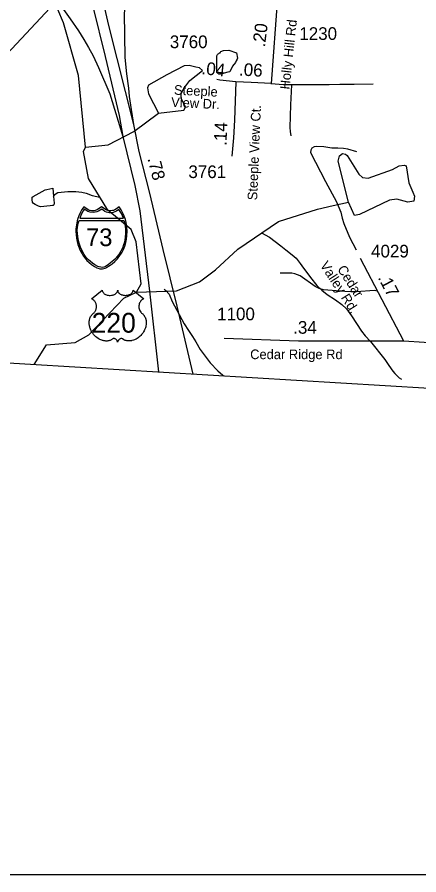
# Model space of a CAD drawing. Extents: x 1662474 to 1856135, y 779280 to 917889.
# Drawn here: x 1754870 to 1758828, y 782767 to 791226 of the extents above; entities that cross this region are included whole.
import ezdxf

# ---------------------------------------------------------------- set-up
doc = ezdxf.new("R2010")
doc.units = 0
for name, color, linetype in [('Exist Boundary Political CountyLine', 7, 'Continuous'), ('Exist Hydrographic Misc Water Feature', 7, 'Continuous'), ('Exist Hydrographic Pond Under 1500 Sq Ft', 7, 'Continuous'), ('Exist Road Non-System Type 51', 7, 'Continuous'), ('Exist Road Primary Interstate Divided Center Attributed', 7, 'Continuous'), ('Exist Road Primary Interstate Ramp 1 Lane Attributed', 7, 'Continuous'), ('Exist Road Primary Interstate Shield CELL', 7, 'Continuous'), ('Exist Road Primary Interstate Shield Number Label', 7, 'Continuous'), ('Exist Road Primary US Mileage Hundredths English Label', 7, 'Continuous'), ('Exist Road Primary US Shield CELL', 7, 'Continuous'), ('Exist Road Primary US Shield Number Label', 7, 'Continuous'), ('Exist Road Primary US Structure Standard Bridge Number Label', 7, 'Continuous'), ('Exist Road Secondary Mileage Hundredths English Label', 7, 'Continuous'), ('Exist Road Secondary Mileage Tenths English Label', 7, 'Continuous'), ('Exist Road Secondary Type 51 Attributed', 7, 'Continuous'), ('Exist Road Secondary Type 51 Label', 7, 'Continuous'), ('Exist Road Secondary Type 51 Number Label', 7, 'Continuous'), ('Map Preparation Inset Cut Line', 7, 'Continuous')]:
    doc.layers.add(name, color=color, linetype=linetype)

msp = doc.modelspace()

# ---------------------------------------------------------------- linework, layer by layer
at = {"layer": 'Exist Boundary Political CountyLine'}
msp.add_lwpolyline([(1690037.5, 791664.5), (1701364.2, 790957.5), (1714716, 790252.3), (1740499.2, 788706.5), (1750629.1, 788065.3), (1759370.2, 787540.1), (1762189.4, 787333), (1768414.3, 786933.6), (1776472.8, 786425.7), (1794607.1, 785397.2), (1814974.6, 784258.7), (1839558.3, 782880.6)], dxfattribs=at)
at = {"layer": 'Exist Hydrographic Misc Water Feature'}
for points in [[(1755541.9, 789944.1), (1755473, 790651.2), (1755327, 791169.4), (1755270, 791301.9)], [(1755541.9, 789944.1), (1755767.9, 789965.8), (1756018.9, 790098.4), (1756261.9, 790277.3)], [(1756047, 788512.6), (1756090, 788597), (1756042.9, 789011.6), (1755993.9, 789130.7), (1755761.9, 789322.5), (1755572.9, 789634.9), (1755524.9, 789901.7), (1755541.9, 789944.1)], [(1755228.2, 789455.9), (1755242.3, 789475.8), (1755252.4, 789487.7), (1755270.6, 789495.6), (1755368.7, 789506.8), (1755448.6, 789506.1), (1755508.5, 789499.6), (1755550.5, 789489.3), (1755609.4, 789468.5), (1755684.6, 789450.2)], [(1756047, 788512.6), (1756439, 788527.6), (1756665, 788614.8), (1756823.9, 788733.1), (1757042.9, 788938.7), (1757445, 789209.5), (1757828.1, 789333.3), (1757982.4, 789369.2), (1758133.1, 789401.5)], [(1757278.6, 789097.4), (1757355.4, 789054.4), (1757468.8, 788969.4), (1757518.4, 788931), (1757580.1, 788882.5), (1757619.9, 788848.2), (1757659.3, 788795.8), (1757692.9, 788749.6), (1757722.7, 788707.3), (1757760.2, 788659), (1757821.7, 788580.4), (1757873.2, 788534), (1757923, 788489.6), (1758006.4, 788436.9), (1758068.2, 788390.4), (1758115.9, 788348), (1758165.2, 788279.5), (1758264.2, 788128.7), (1758297.8, 788082.4), (1758351.1, 788026), (1758491.8, 787850.8), (1758533.4, 787790.4), (1758571, 787736.1), (1758590.6, 787709.9), (1758634.3, 787669.5), (1758656.3, 787655.4)], [(1755038.5, 787800.4), (1755159.9, 787995.7), (1755442.9, 788016.1), (1755577, 788092.2), (1755921.9, 788456), (1756047, 788512.6)], [(1756318.9, 788542.7), (1756334.9, 788528.6), (1756366.6, 788494.4), (1756398, 788420), (1756443.3, 788335.7), (1756516.1, 788201), (1756559.6, 788134.7), (1756597.1, 788076.4), (1756628.9, 788024.1), (1756672.2, 787947.7), (1756773.1, 787816.8), (1756846.7, 787738.2), (1756896.3, 787695.8), (1756905.9, 787688.2)]]:
    msp.add_lwpolyline(points, dxfattribs=at)
at = {"layer": 'Exist Hydrographic Pond Under 1500 Sq Ft'}
for points in [[(1756837.2, 790775), (1756835.8, 790819.1), (1756838.1, 790845.1), (1756842.2, 790857), (1756850.2, 790865), (1756858.2, 790868.9), (1756864.3, 790872.9), (1756870.3, 790874.8), (1756875.8, 790887.1), (1756904.5, 790896.7), (1756955.6, 790899.9), (1757032.3, 790874.3), (1757041.9, 790820), (1757038.7, 790810.5), (1757028, 790794.7), (1757021.4, 790779.5), (1756991.1, 790740.8), (1756981, 790720.8), (1756968.4, 790695.5), (1756964.8, 790688), (1756944.7, 790682.2), (1756908.6, 790674.5), (1756898.6, 790670.5), (1756888.5, 790666.6), (1756872.5, 790664.8), (1756856.5, 790664.9), (1756846.5, 790668.9), (1756842.6, 790675), (1756838.7, 790685), (1756836.8, 790701), (1756837.2, 790749.1), (1756837.2, 790775)], [(1756261.9, 790277.3), (1756512, 790308.3), (1756527.6, 790337.9), (1756486, 790427.3), (1756486, 790472), (1756521.2, 790535.9), (1756572.3, 790599.7), (1756696.9, 790698.7), (1756668.1, 790724.3), (1756629.8, 790733.8), (1756565.9, 790749.8), (1756514.8, 790746.6), (1756345.5, 790657.2), (1756163.9, 790555), (1756153.8, 790529.5), (1756163, 790469.7), (1756261.9, 790277.3)], [(1758133.1, 789401.5), (1758032.7, 789806.8), (1758047, 789857.1), (1758075.7, 789882.2), (1758104.4, 789875), (1758122.4, 789860.6), (1758237.2, 789677.7), (1758273.1, 789645.4), (1758327, 789638.2), (1758567.4, 789724.3), (1758635.6, 789760.2), (1758682.3, 789767.4), (1758703.8, 789760.2), (1758728.9, 789591.6), (1758768.4, 789498.3), (1758786.3, 789458.9), (1758779.2, 789412.2), (1758718.1, 789401.5), (1758610.5, 789430.2), (1758538.7, 789419.4), (1758244.4, 789279.5), (1758194.2, 789268.8), (1758133.1, 789401.5)], [(1755228.2, 789455.9), (1755233.7, 789389.9), (1755231.5, 789373.9), (1755225.3, 789369.9), (1755217.3, 789368), (1755195.4, 789364.1), (1755101.3, 789354.9), (1755079.3, 789361.1), (1755047.5, 789377.4), (1755029.5, 789389.5), (1755021.7, 789399.6), (1755016, 789425.7), (1755016, 789439.6), (1755018, 789449.6), (1755026.2, 789457.5), (1755144.7, 789522.6), (1755160.7, 789526.5), (1755220.8, 789538), (1755228.2, 789455.9)]]:
    msp.add_lwpolyline(points, dxfattribs=at)
at = {"layer": 'Exist Road Non-System Type 51'}
for points in [[(1757571.5, 790557.9), (1757493.1, 790559.9), (1757369.1, 790568)], [(1757571.5, 790557.9), (1757562.9, 790362), (1757557, 790136.9), (1757560, 790098.4), (1757567.1, 790055.8)], [(1758378.9, 790564.6), (1758191.9, 790561.7), (1758049.6, 790562.4), (1757945.4, 790559.9), (1757603.6, 790557), (1757571.5, 790557.9)], [(1758217, 789897.5), (1758126.6, 789923), (1758087, 789929.2), (1758030.4, 789933.2), (1757971.6, 789933.8), (1757891.5, 789947.7), (1757822.8, 789951.6), (1757795.6, 789946.1), (1757772.1, 789932.7), (1757762.1, 789914.9), (1757761.4, 789890.9), (1757907, 789605.2), (1758015.6, 789404.6), (1758057.9, 789303.6), (1758071.4, 789245), (1758088.6, 789190.2), (1758145.1, 789057.4), (1758211.1, 788932.1)], [(1758420.4, 788523.8), (1758388.1, 788530.1), (1758214.9, 788517.5), (1758158.1, 788516.4), (1758098.1, 788518.9), (1757889.1, 788535.1), (1757846.6, 788548.5), (1757806.1, 788568.9), (1757659.8, 788673.2), (1757633, 788686), (1757604.6, 788695.7), (1757575.5, 788701.5), (1757462.6, 788701.2)]]:
    msp.add_lwpolyline(points, dxfattribs=at)
at = {"layer": 'Exist Road Primary Interstate Divided Center Attributed'}
for points in [[(1755528.4, 791713.9), (1755615.9, 791332.2), (1755737.1, 790837.9), (1755875.5, 790254.9), (1755912, 790049)], [(1756019.5, 790165.6), (1755773.5, 791144.9), (1755644.1, 791703)], [(1756603.7, 787706.4), (1756447.7, 788374.5), (1756307.4, 788935.7), (1756176.2, 789489.6), (1756070.5, 789901.4), (1756019.5, 790165.6)], [(1755912, 790049), (1756030.4, 789564.3), (1756077.8, 789316.5), (1756174.4, 788523.9), (1756262.7, 787726.8)]]:
    msp.add_lwpolyline(points, dxfattribs=at)
at = {"layer": 'Exist Road Primary Interstate Ramp 1 Lane Attributed'}
for points in [[(1755146.7, 791762.2), (1755158.5, 791664.7), (1755199.5, 791541.7), (1755234.2, 791461.5), (1755292.5, 791348.1), (1755391.8, 791207.8), (1755474.7, 791089.8), (1755526.6, 791004.2), (1755572.2, 790926.7), (1755617.7, 790843.8), (1755670.5, 790730.4), (1755784.4, 790469.9), (1755912, 790049)], [(1756019.5, 790165.6), (1755975.7, 790442.5), (1755970.3, 790526.3), (1755950.2, 790666.6), (1755934, 790828.5), (1755928.8, 791264.2), (1755955.7, 791498.4)]]:
    msp.add_lwpolyline(points, dxfattribs=at)
at = {"layer": 'Exist Road Primary Interstate Shield CELL'}
for points in [[(1755701.2, 788743.5), (1755710.7, 788744.4), (1755723.4, 788746.9), (1755735.8, 788750.9), (1755749.9, 788757.2), (1755770.8, 788768.7), (1755787.5, 788778.5), (1755806.9, 788791.5), (1755833, 788815.2), (1755859, 788842.7), (1755882, 788873.7), (1755900.3, 788902.7), (1755916.3, 788935.9), (1755929.8, 788966.8), (1755940.4, 789002.1), (1755947.5, 789036.4), (1755951.1, 789072), (1755953.5, 789111.6), (1755950.8, 789156.2), (1755943, 789201.7), (1755935.8, 789230.1), (1755924.7, 789264), (1755915.7, 789285.7), (1755894.9, 789324.1), (1755876.1, 789353.7), (1755848.9, 789334.6), (1755831.1, 789325.1), (1755820.3, 789320.2), (1755809.2, 789318.1), (1755788.7, 789315.6), (1755775.8, 789316.2), (1755763.8, 789318.9), (1755753.7, 789321.1), (1755745.5, 789325.1), (1755701.2, 789353.7), (1755656.9, 789325.1), (1755647.7, 789320.9), (1755638.2, 789318.9), (1755629, 789316.3), (1755613.9, 789315.6), (1755602.3, 789315.9), (1755590.4, 789318.1), (1755581.1, 789320), (1755570.5, 789325.1), (1755525.4, 789353.7), (1755507.7, 789328), (1755493.2, 789302.6), (1755477.9, 789266.7), (1755468.3, 789238.8), (1755461.5, 789216), (1755453.2, 789174), (1755448.9, 789137.5), (1755448.1, 789111.6), (1755452.8, 789047.1), (1755459.9, 789012.7), (1755467.1, 788985), (1755491, 788924.9), (1755508.9, 788891.3), (1755524.3, 788867.1), (1755545.9, 788840), (1755557.6, 788827), (1755602.4, 788787.8), (1755632.3, 788767.4), (1755656.2, 788754.5), (1755667.5, 788750.2), (1755685.1, 788745.3)], [(1755530.8, 789333), (1755519.8, 789316.1), (1755507.1, 789293.2), (1755497, 789269.5), (1755486.6, 789243.4), (1755918.2, 789243.2), (1755908.1, 789265.7), (1755897.4, 789288.2), (1755886.1, 789308.7), (1755872.4, 789328.6), (1755848.2, 789313.4), (1755830.6, 789305.1), (1755816.4, 789300.2), (1755804.4, 789297.5), (1755785.8, 789296), (1755777.5, 789296.5), (1755751.6, 789302.4), (1755734, 789309.5), (1755717.3, 789320.7), (1755703.8, 789333.4), (1755669.6, 789312.7), (1755654.5, 789306.1), (1755637, 789301.6), (1755617.9, 789299.2), (1755588.5, 789302.4), (1755565.4, 789310.3), (1755545.5, 789320.7)], [(1755920.7, 789221.9), (1755925.4, 789209.8), (1755931.7, 789182.7), (1755935.1, 789161.9), (1755938.5, 789137.9), (1755937.3, 789096.7), (1755935.3, 789054.2), (1755931.4, 789028.9), (1755926.2, 789006), (1755919, 788980.5), (1755907.5, 788946.7), (1755891.6, 788918.1), (1755871.7, 788886.2), (1755850.2, 788858.4), (1755840.9, 788846.8), (1755823.2, 788828.1), (1755790.9, 788802.3), (1755767.4, 788784.7), (1755739.3, 788768.1), (1755724.9, 788761.7), (1755708.3, 788758.2), (1755694.6, 788759.2), (1755677.9, 788763.6), (1755664.5, 788767.3), (1755635.1, 788783.2), (1755611.2, 788799.1), (1755571.4, 788831.7), (1755550, 788856.8), (1755529.9, 788886.2), (1755512.1, 788916.3), (1755493, 788956), (1755479.5, 788995.9), (1755469.7, 789039), (1755463.1, 789091.6), (1755462.4, 789123.7), (1755464.4, 789154.5), (1755467.3, 789170.7), (1755471.2, 789190.8), (1755479.1, 789221.7)]]:
    msp.add_lwpolyline(points, close=True, dxfattribs=at)
at = {"layer": 'Exist Road Primary US Shield CELL'}
msp.add_lwpolyline([(1755708, 788532.8), (1755708.3, 788528.4), (1755709.4, 788523.2), (1755710.2, 788520.5), (1755712.6, 788515.3), (1755716.7, 788509.3), (1755722.3, 788503.3), (1755728.6, 788498.1), (1755732.9, 788495.3), (1755740.1, 788491.4), (1755748.4, 788488), (1755757.5, 788485.3), (1755766.9, 788483.4), (1755777.1, 788482.3), (1755787.2, 788482.1), (1755798.1, 788482.9), (1755810.2, 788485.3), (1755815.8, 788486.7), (1755822, 788488.8), (1755827.8, 788491.2), (1755834.1, 788494.6), (1755839.2, 788497.9), (1755843.2, 788500.8), (1755848.8, 788506.2), (1755853.3, 788511.8), (1755855.2, 788514.9), (1755856.8, 788517.9), (1755859, 788524.3), (1755859.7, 788527.2), (1755860.1, 788533), (1755860.5, 788528.1), (1755861, 788525), (1755861.8, 788522), (1755863.1, 788518.8), (1755865.3, 788514.3), (1755867.8, 788510.5), (1755872.6, 788504.9), (1755875.5, 788502.2), (1755878.2, 788500), (1755885.4, 788495), (1755893.9, 788490.7), (1755898, 788488.9), (1755902.3, 788487.4), (1755907.7, 788485.8), (1755913.3, 788484.4), (1755918.8, 788483.5), (1755924.4, 788482.7), (1755930.2, 788482.2), (1755934.9, 788482.1), (1755940.7, 788482.2), (1755946, 788482.5), (1755951.5, 788483.1), (1755957.5, 788484.1), (1755962.4, 788485.2), (1755968.8, 788486.9), (1755974.5, 788489), (1755979.6, 788491.2), (1755986.2, 788494.6), (1755991.5, 788497.9), (1755995.4, 788501.1), (1756000.1, 788505.4), (1756004.5, 788510.4), (1756007, 788514.2), (1756008.9, 788518), (1756010.6, 788522), (1756011.6, 788526.3), (1756012.1, 788530), (1756012.2, 788533.1), (1756118.5, 788448.5), (1756116, 788447.5), (1756110.2, 788444.7), (1756105.6, 788442), (1756098.3, 788436.8), (1756095.2, 788434), (1756092, 788431.1), (1756089.1, 788427.9), (1756086.6, 788425), (1756083.5, 788420.7), (1756080.8, 788416.4), (1756078.1, 788411.7), (1756076.1, 788407.6), (1756072.8, 788399.1), (1756071.3, 788393.7), (1756070.3, 788389.1), (1756069, 788379.6), (1756068.7, 788375.1), (1756068.7, 788370.7), (1756068.9, 788365.9), (1756069.4, 788361.4), (1756070.2, 788356.7), (1756070.9, 788352.6), (1756072.3, 788347.5), (1756074.1, 788341.6), (1756076.5, 788335.9), (1756081.3, 788326.6), (1756087.6, 788317.2), (1756092, 788311.9), (1756096.4, 788307.4), (1756103, 788301.9), (1756106.5, 788298.7), (1756110.6, 788294.7), (1756117.3, 788286.9), (1756120, 788283.3), (1756122.7, 788279.2), (1756125.2, 788275), (1756127.7, 788270.5), (1756129.7, 788266.5), (1756133.5, 788257.4), (1756136.2, 788248.6), (1756137.4, 788243.9), (1756139.4, 788233.5), (1756140.2, 788228.4), (1756141, 788218.2), (1756141, 788205.9), (1756140.1, 788194.2), (1756137.9, 788180.6), (1756136.1, 788172.4), (1756133.3, 788162.9), (1756130.6, 788154.7), (1756125.7, 788142.6), (1756121.4, 788133.8), (1756115.8, 788123.5), (1756112, 788117.3), (1756107.5, 788110.6), (1756101.9, 788102.9), (1756095.4, 788094.8), (1756087.6, 788086.2), (1756081.2, 788079.8), (1756072.9, 788072.4), (1756067.9, 788068.3), (1756060.8, 788062.9), (1756051, 788056.3), (1756041.3, 788050.8), (1756033.1, 788046.5), (1756025.8, 788043.4), (1756016.4, 788039.8), (1756000.7, 788035.5), (1755995, 788034.3), (1755988.2, 788033.3), (1755981.9, 788032.7), (1755975.7, 788032.3), (1755967.4, 788032.3), (1755959.2, 788032.9), (1755951.4, 788034.1), (1755943.3, 788035.7), (1755934.9, 788038.3), (1755927.2, 788041.3), (1755919.4, 788045.1), (1755906.2, 788053.4), (1755902.4, 788055.4), (1755900.3, 788056), (1755895.2, 788056.2), (1755890.5, 788055.2), (1755885.6, 788053.3), (1755882.6, 788051.7), (1755878.7, 788049.1), (1755875.7, 788046.7), (1755872, 788043.3), (1755869.5, 788040.4), (1755867.6, 788038.1), (1755863.9, 788032.3), (1755862.6, 788029.5), (1755861.2, 788025.9), (1755860, 788020.7), (1755858.3, 788027.3), (1755856.4, 788031.7), (1755854.1, 788035.5), (1755851.8, 788038.8), (1755848.1, 788043.1), (1755844.7, 788046.3), (1755840.7, 788049.6), (1755836.4, 788052.1), (1755833, 788053.9), (1755829.9, 788055.1), (1755826.1, 788056), (1755822.9, 788056.3), (1755820.3, 788056.2), (1755816.8, 788055.4), (1755812, 788051.9), (1755807.4, 788048.8), (1755802.5, 788045.7), (1755796.6, 788042.6), (1755792.3, 788040.6), (1755787.1, 788038.6), (1755781.1, 788036.6), (1755774.6, 788034.9), (1755767.8, 788033.5), (1755761.9, 788032.6), (1755755.6, 788032), (1755749.9, 788031.9), (1755743.9, 788031.9), (1755738.3, 788032.4), (1755731.9, 788032.9), (1755723.8, 788034.1), (1755717.2, 788035.6), (1755710.2, 788037.5), (1755702.9, 788039.8), (1755695.2, 788042.7), (1755685.6, 788046.9), (1755678.8, 788050.4), (1755668.2, 788056.5), (1755655.8, 788065.1), (1755646.4, 788072.7), (1755639.6, 788078.9), (1755629.4, 788089.2), (1755623.5, 788095.9), (1755614.2, 788108), (1755608.2, 788116.7), (1755604.4, 788123.1), (1755598.7, 788133.4), (1755595.6, 788139.9), (1755591.6, 788149.3), (1755588.4, 788157.9), (1755585.8, 788166.1), (1755584.4, 788171.3), (1755582.4, 788180.4), (1755581.1, 788186.8), (1755580, 788195.7), (1755579.3, 788205.1), (1755579.2, 788213.7), (1755579.4, 788220.8), (1755580.2, 788229.2), (1755581.6, 788238), (1755583.3, 788245.6), (1755584.9, 788251.1), (1755587.1, 788257.7), (1755590.1, 788265.1), (1755593.6, 788272.1), (1755597, 788278), (1755601.2, 788284.2), (1755605.3, 788289.6), (1755610.7, 788295.5), (1755616.4, 788300.9), (1755621.6, 788305.1), (1755627.7, 788311.1), (1755630.9, 788314.8), (1755634.8, 788319.8), (1755637.9, 788324.6), (1755640.3, 788328.8), (1755643.5, 788335), (1755645.5, 788339.6), (1755647.9, 788346.8), (1755649.2, 788351.8), (1755650.4, 788358.3), (1755651.2, 788364.4), (1755651.5, 788372), (1755651.4, 788378.3), (1755650.5, 788385.6), (1755649.2, 788392.6), (1755647.5, 788398.8), (1755644.9, 788405.8), (1755642.4, 788411), (1755638.4, 788417.9), (1755633.8, 788424.4), (1755629.2, 788429.7), (1755624.5, 788434.4), (1755619.9, 788437.9), (1755615.6, 788441), (1755610.2, 788444.3), (1755605, 788446.8), (1755601.8, 788448.1)], close=True, dxfattribs=at)
at = {"layer": 'Exist Road Primary US Structure Standard Bridge Number Label'}
msp.add_line((1755473.8, 791620.5), (1753995.9, 790032.3), dxfattribs=at)
at = {"layer": 'Exist Road Secondary Type 51 Attributed'}
msp.add_line((1757439.5, 791460.9), (1757372.6, 790570.4), dxfattribs=at)
for points in [[(1757024.1, 790588.3), (1756868.4, 790605.2), (1756836.3, 790610.2)], [(1757024.1, 790588.3), (1757010.3, 790211), (1757003.1, 790035.3), (1756984.2, 789854.8)], [(1757372.6, 790570.4), (1757177, 790580.8), (1757024.1, 790588.3)], [(1758680.8, 788029.4), (1758252, 788844)], [(1758680.8, 788029.4), (1757641.1, 788031.9), (1756911.1, 788057)], [(1760389.4, 787716.4), (1759828.7, 787857.9), (1759506.1, 787933.8), (1758879.4, 788017.6), (1758680.8, 788029.4)]]:
    msp.add_lwpolyline(points, dxfattribs=at)
at = {"layer": 'Map Preparation Inset Cut Line'}
msp.add_lwpolyline([(1793585.1, 782767.4), (1731035.7, 782767.4), (1731035.7, 826588.1), (1793585.1, 826588.1)], close=True, dxfattribs=at)

# ---------------------------------------------------------------- texts
at = {"layer": 'Exist Road Primary Interstate Shield Number Label'}
msp.add_text('73', height=175, dxfattribs=at).set_placement((1755548.3, 788967.3))
at = {"layer": 'Exist Road Primary US Mileage Hundredths English Label'}
msp.add_text('.78', height=125, rotation=284.39359, dxfattribs=at).set_placement((1756153.1, 789831.1))
at = {"layer": 'Exist Road Primary US Shield Number Label'}
msp.add_text('220', height=195, dxfattribs=at).set_placement((1755604.1, 788114.1))
at = {"layer": 'Exist Road Secondary Mileage Hundredths English Label'}
msp.add_text('.17', height=125, rotation=297.7618, dxfattribs=at).set_placement((1758420.9, 788657.2))
at = {"layer": 'Exist Road Secondary Mileage Tenths English Label'}
for s, rotation, p in [('.20', 82.61688, (1757310.6, 790926.3)), ('.04', 353.80032, (1756682.1, 790664.4)), ('.06', 356.93759, (1757053.3, 790650.1)), ('.14', 87.67915, (1756931.9, 789955.7))]:
    msp.add_text(s, height=125, rotation=rotation, dxfattribs=at).set_placement(p)
msp.add_text('.34', height=125, dxfattribs=at).set_placement((1757589.8, 788103.6))
at = {"layer": 'Exist Road Secondary Type 51 Label'}
for s, rotation, p in [('Holly Hill Rd', 83.89013, (1757553.5, 790509.1)), ('Steeple', 357.21742, (1756413.1, 790462)), (' View Dr.', 357.21742, (1756350.2, 790343)), ('Steeple View Ct.', 87.67913, (1757234.3, 789418.5)), (' Valley Rd.', 302.70954, (1757831.2, 788810.4)), ('Cedar', 302.70954, (1758020.7, 788741.1))]:
    msp.add_text(s, height=95, rotation=rotation, dxfattribs=at).set_placement(p)
msp.add_text('Cedar Ridge Rd', height=95, dxfattribs=at).set_placement((1757165.8, 787853))
at = {"layer": 'Exist Road Secondary Type 51 Number Label'}
for s, p in [('1230', (1757650.1, 791001.3)), ('3760', (1756374, 790920.1)), ('3761', (1756557.1, 789638.8)), ('4029', (1758357.2, 788855.9)), ('1100', (1756840.4, 788236.5))]:
    msp.add_text(s, height=125, dxfattribs=at).set_placement(p)

doc.saveas('drawing.dxf')
